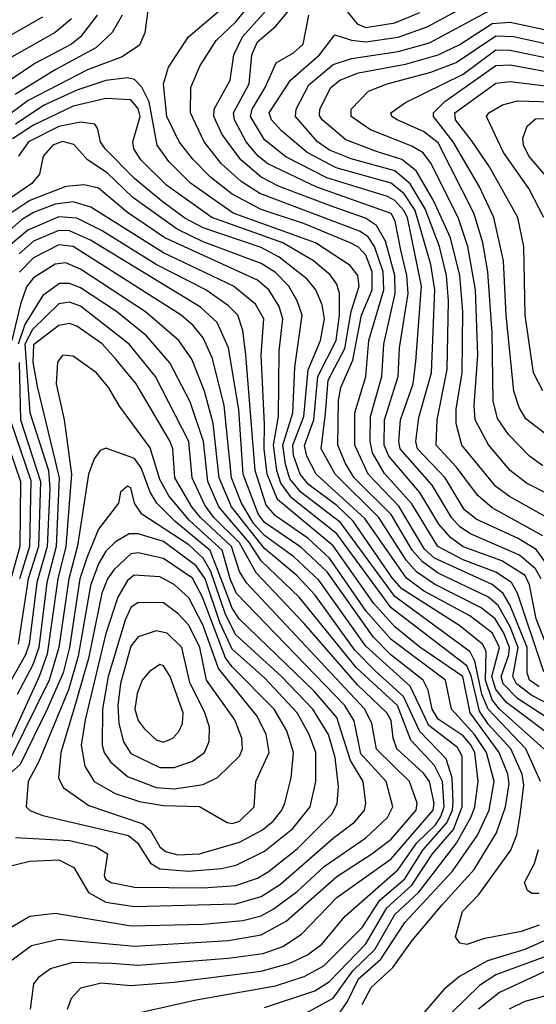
# Model space of a CAD drawing. Extents: x 501367 to 657802, y 482273 to 547541.
# Tile 359 of 656: x 608427 to 609857, y 514998 to 517723. Entities that reach past the tile are written whole.
import ezdxf

# ---------------------------------------------------------------- set-up
doc = ezdxf.new("R2010")
doc.units = 0

msp = doc.modelspace()

# ---------------------------------------------------------------- linework, layer by layer
at = {"layer": '0CON20XD'}
for points in [[(608792.2, 517825), (608773.5, 517686.5), (608758.3, 517651.7), (608710.3, 517619.7), (608615, 517583.8), (608450.8, 517499.2), (608227.1, 517332.9)], [(609865, 515876.2), (609838.6, 515895), (609831.8, 515915), (609832, 515985), (609785, 516101.8), (609765.1, 516135), (609735, 516159.9), (609575, 516232.9), (609547.7, 516257.7), (609525.6, 516294.4), (609476.4, 516376.4), (609391.9, 516465), (609354.9, 516545), (609354.9, 516634.9), (609384.9, 516735), (609393.1, 516835), (609435.2, 516975), (609433, 517025), (609409.2, 517095), (609391.3, 517121.3), (609367.7, 517137.7), (609091.4, 517241.4), (609040, 517275), (608984.9, 517324.9), (608937.4, 517385), (608900, 517465), (608900.8, 517535), (608926, 517594), (608971.1, 517665), (609025, 517716.8), (609105.8, 517815)], [(609878.1, 515918.1), (609805.4, 516135.4), (609788.4, 516165), (609745, 516194.3), (609655, 516227.8), (609584.6, 516265), (609512.7, 516382.7), (609437.2, 516467.2), (609404, 516524), (609397, 516555), (609397.7, 516625), (609429.6, 516735), (609434.9, 516825), (609466.8, 516965), (609465.2, 517015), (609439.4, 517109.4), (609415, 517152.8), (609383.8, 517173.8), (609295, 517204.7), (609145, 517260.9), (609095, 517286.4), (609039, 517335), (608987.5, 517405), (608964.6, 517455), (608965.4, 517474.6), (609009.6, 517555), (609020.1, 517625), (609044.1, 517675), (609165, 517810.3)], [(609886, 516216), (609856.3, 516256.3), (609807.2, 516287.2), (609690.7, 516340.7), (609657.5, 516367.5), (609604.6, 516455), (609528.5, 516535), (609523.8, 516555), (609531.6, 516621.6), (609566.6, 516745), (609575.8, 516975), (609564.8, 517044.8), (609521.4, 517195), (609490.9, 517240.9), (609455, 517270), (609302.8, 517312.8), (609223, 517355), (609151.9, 517415), (609124.4, 517445), (609118, 517465), (609177, 517555), (609256.8, 517625), (609299.1, 517680.9), (609345.6, 517665.6), (609385, 517661.2), (609475, 517674.1), (609555, 517702.6), (609745, 517806.1)], [(609949.1, 515799.1), (609845, 515852.2), (609802.2, 515885), (609792.5, 515905), (609806.8, 515985), (609785, 516042.5), (609751.7, 516101.7), (609725, 516124.9), (609585, 516190.7), (609542.2, 516222.2), (609513.7, 516255), (609455, 516353.1), (609353, 516455), (609329.2, 516495), (609307.7, 516545), (609309.8, 516670.2), (609316.1, 516705), (609349.2, 516780.8), (609373.6, 516905), (609403, 516975), (609402.4, 517025), (609385, 517070.9), (609365, 517092.7), (609341.7, 517105), (609215, 517157.8), (609095, 517197), (609015, 517239.5), (608955, 517286.5), (608906.4, 517336.4), (608868.8, 517385), (608834.3, 517455), (608825.2, 517544.8), (608839.2, 517590.8), (608894.2, 517675), (608997.7, 517762.3)], [(609895.9, 515965.9), (609856.9, 516065), (609838.4, 516158.4), (609826, 516185), (609761.5, 516225), (609655, 516264.3), (609619.7, 516289.7), (609586.8, 516326.8), (609534.5, 516414.5), (609448.9, 516515), (609436.2, 516545), (609437.2, 516615), (609474.6, 516735), (609478.8, 516815), (609502.2, 516965), (609498.9, 517015), (609481.9, 517085), (609466.7, 517165), (609455, 517185.9), (609249.1, 517259.1), (609114, 517324), (609087.2, 517345), (609054.3, 517385), (609021.8, 517445), (609019.2, 517465), (609062, 517545), (609070, 517625), (609085, 517661), (609135.8, 517704.2), (609185, 517763.4)], [(609875, 516294), (609735, 516371.9), (609695, 516405.6), (609635.4, 516485.4), (609580, 516545), (609582.3, 516615), (609610.2, 516755), (609613.7, 516945), (609608.8, 517015), (609588.8, 517095), (609549.4, 517199.4), (609508.3, 517268.3), (609465, 517304.1), (609345, 517337.3), (609285, 517361.6), (609251, 517385), (609190.5, 517455), (609192.7, 517475), (609227.6, 517542.4), (609295, 517598.6), (609345.1, 517614.9), (609475, 517634.7), (609561.2, 517658.8), (609745, 517757.1)], [(609325.1, 517755.1), (609361.1, 517711.1), (609385, 517700.6), (609465, 517714), (609535, 517742.8)], [(608490.3, 517729.7), (608362.3, 517657.7)], [(608570.3, 517725), (608525, 517686.8), (608383.2, 517606.8)], [(608641, 517735), (608595, 517675.2), (608570.4, 517655), (608468.9, 517601.1), (608402.9, 517557)], [(608710.5, 517735), (608683.1, 517686.9), (608637.6, 517645), (608525, 517583.6), (608414.3, 517515.7)], [(609870.5, 516175), (609855, 516203.3), (609810.6, 516240.6), (609675, 516300), (609645, 516319.7), (609622.3, 516345), (609568.4, 516435), (609480.3, 516535), (609476.2, 516555), (609481.2, 516615), (609515.8, 516715), (609523.3, 516776.7), (609538.9, 516985), (609500.2, 517175), (609490, 517195), (609465, 517222.3), (609445, 517233.6), (609277.6, 517285), (609163.4, 517343.4), (609105, 517389.8), (609066, 517455), (609070.6, 517475), (609106.8, 517535), (609137.1, 517602.9), (609185, 517630.6), (609211.6, 517655), (609227.2, 517735)], [(609905, 516335.2), (609783, 516403), (609745, 516430.7), (609650.7, 516545), (609634.9, 516604.9), (609634.9, 516644.9), (609651.4, 516745), (609653.3, 516915), (609645.8, 517015), (609619.2, 517119.2), (609572.1, 517222.1), (609524.2, 517304.2), (609485, 517335.6), (609415, 517358.1), (609329.8, 517389.8), (609264.2, 517445), (609257.1, 517457.1), (609258.2, 517475), (609288.3, 517535), (609313.6, 517555), (609365, 517575.1), (609495, 517599.1), (609585.8, 517625), (609645, 517654), (609735, 517712), (609785, 517716.1), (609935, 517683.5)], [(609895, 516406.5), (609829.7, 516439.7), (609784.9, 516474.9), (609725, 516545.8), (609688.1, 516615), (609685.1, 516655), (609695.5, 516794.5), (609688.7, 516975), (609667.5, 517095), (609640.6, 517175), (609565, 517325.3), (609543.7, 517353.7), (609512.7, 517372.7), (609397.8, 517417.8), (609344.2, 517455), (609344.2, 517475), (609392.1, 517525), (609444.5, 517545), (609565, 517577), (609635, 517604.5), (609745, 517677.5), (609795, 517675.9), (609935, 517644.2)], [(609875, 516488.4), (609837.8, 516515), (609780.4, 516575), (609749.2, 516619.2), (609737.5, 516667.5), (609734.5, 516855), (609722.9, 517025), (609709.4, 517105), (609684.8, 517185.2), (609585, 517382.2), (609545, 517413.5), (609472.2, 517445), (609457.2, 517455), (609454.1, 517465), (609495, 517493.6), (609655, 517572.1), (609745, 517638.8), (609785, 517638.5), (609935, 517606.7)], [(609895, 516566.9), (609828.2, 516618.2), (609809.9, 516649.9), (609794.8, 516695), (609773.2, 516905), (609766.2, 517055), (609739.4, 517175), (609699.9, 517259.9), (609627.3, 517385), (609572.9, 517455), (609572.4, 517465), (609603.8, 517496.2), (609745, 517595.6), (609785, 517597.4), (609935, 517570.3)], [(609945, 515753.2), (609805, 515844.2), (609765.7, 515885), (609760, 515905), (609781.1, 515965), (609782.5, 515985), (609767.3, 516025), (609742.9, 516065), (609704.8, 516095), (609575, 516160.4), (609525.6, 516195), (609497.2, 516227.2), (609421.1, 516345), (609299.8, 516465), (609261.2, 516535), (609273.1, 516633.1), (609280.8, 516725), (609327.4, 516812.6), (609344.7, 516915.3), (609366.7, 516985), (609363.3, 517015), (609342, 517042), (609246.2, 517105), (609017.5, 517187.5), (608900, 517270), (608840, 517330), (608807.2, 517375), (608785.5, 517495.5), (608765.4, 517535.5), (608745, 517557.4), (608725, 517561.2), (608665, 517554.1), (608585, 517527.3), (608494.4, 517485.6), (608415, 517433.7)], [(609875.2, 516695.2), (609849.7, 516745), (609826.3, 516905), (609823, 517095), (609806.2, 517175), (609727.7, 517315), (609678.1, 517388.1), (609633.8, 517445), (609631.9, 517465), (609745, 517546.7), (609785, 517551.4), (609942.2, 517532.2)], [(609893, 515745), (609775, 515833.5), (609745, 515869.6), (609734.4, 515905.6), (609755.1, 515985), (609735.5, 516025.5), (609672.8, 516072.8), (609545, 516142.4), (609497.5, 516177.5), (609382.8, 516342.8), (609248.1, 516465), (609221.4, 516515), (609215.7, 516544.3), (609241.2, 516615), (609252, 516735), (609303.3, 516835), (609312.4, 516905), (609312.1, 516965), (609305, 516990.9), (609286.3, 517016.3), (609240, 517055), (609155.6, 517105), (608959.2, 517175), (608833, 517265), (608762.4, 517335), (608742.6, 517365), (608740, 517385), (608760.7, 517455), (608755, 517477), (608735, 517500.7), (608665, 517504.6), (608575, 517483.7), (608465, 517431), (608407.1, 517392.9)], [(609878, 517175), (609836.7, 517255), (609766.4, 517355), (609719.3, 517455), (609725.3, 517465), (609763.1, 517486.9), (609805, 517498.1), (610025, 517491.5)], [(609878.1, 515705), (609755.1, 515815.1), (609735, 515840.8), (609716.1, 515895), (609718.5, 515975), (609707.7, 515995), (609645, 516045.6), (609485, 516147.8), (609457.8, 516177.8), (609350, 516335), (609305, 516378.8), (609226.7, 516436.7), (609203.2, 516465), (609185, 516516.6), (609182.6, 516545), (609213.5, 516625), (609225.9, 516754.1), (609259.3, 516835), (609270.4, 516895), (609264, 516934), (609247, 516975), (609222.7, 517005), (609145.5, 517065.5), (609095, 517092), (608935, 517146.7), (608883.7, 517173.7), (608820.1, 517220.1), (608745, 517283.3), (608663.2, 517365), (608650.2, 517385), (608642.7, 517422.7), (608635, 517433.1), (608595, 517438.7), (608535, 517427), (608450.9, 517385), (608423.7, 517345)], [(609900.6, 517270.6), (609836.3, 517345), (609821.2, 517375), (609820.2, 517395), (609832, 517428), (609855, 517448.2), (610015, 517450.1)], [(609869.1, 515615), (609828.4, 515705), (609723.4, 515815), (609706.7, 515856.7), (609687.2, 515947.2), (609673.6, 515973.6), (609465, 516126.1), (609315, 516331.5), (609205.3, 516415), (609175, 516452), (609162.3, 516492.3), (609155.5, 516545), (609182.8, 516635), (609188.9, 516761.1), (609209, 516905), (609195.5, 516945), (609172, 516985), (609135, 517022.6), (609095, 517047.6), (608935, 517107.8), (608862.9, 517142.9), (608740.4, 517230.4), (608668.8, 517298.8), (608614.7, 517334.7), (608576.8, 517376.8), (608545, 517385.6), (608518.8, 517375), (608492, 517345), (608481.6, 517295), (608460.7, 517269.3), (608347.5, 517192.5)], [(609865, 515217.4), (609815, 515199.6), (609710.7, 515179.3), (609665, 515164.1), (609645, 515167.5), (609633.8, 515185), (609653.2, 515255), (609697.7, 515302.3), (609786.3, 515425), (609803, 515467), (609812.1, 515522.1), (609823, 515605), (609818.3, 515635), (609786.7, 515705), (609725, 515772.3), (609699.5, 515809.5), (609677, 515906.9), (609664.8, 515934.8), (609455.2, 516095.2), (609305, 516299.9), (609179.1, 516399.1), (609150.1, 516440.1), (609138.7, 516475), (609129.7, 516545), (609143.4, 516625), (609144.9, 516805), (609155.6, 516895), (609145, 516929.2), (609116.5, 516975), (609085, 517001.9), (608829.1, 517119.1), (608725, 517188.6), (608645, 517256.1), (608605, 517265.8), (608555, 517261.1), (608455, 517221.9), (608375, 517168.8)], [(609375, 514997.5), (609400.3, 515045), (609459.8, 515100.2), (609513, 515175), (609596.3, 515273.7), (609685, 515371.3), (609747.3, 515472.7), (609772.1, 515545), (609781.8, 515608.2), (609777.8, 515635), (609754.2, 515695), (609674.3, 515805), (609653.4, 515905), (609535, 515986.2), (609465, 516042.7), (609407.2, 516107.2), (609295, 516266.9), (609140.4, 516395), (609112.3, 516465), (609103.8, 516535), (609105, 516603.3), (609095.8, 516795), (609102.7, 516895), (609079.8, 516935), (609018.6, 516985), (608825, 517077.3), (608623.8, 517203.8), (608575, 517218.9), (608525, 517212.3), (608465, 517188.9), (608431.5, 517168.5), (608351.3, 517098.7)], [(609305.9, 514964.1), (609334.3, 515005.7), (609365, 515068.8), (609427, 515123), (609492.9, 515225), (609625, 515366.5), (609694.2, 515465.8), (609727, 515535), (609740.1, 515615), (609719.2, 515695), (609686.2, 515745), (609622.7, 515815), (609605.5, 515895), (609455, 516007.6), (609386.4, 516086.4), (609285, 516232.8), (609225, 516287.9), (609135, 516349.4), (609108.9, 516378.9), (609078.9, 516475), (609052.8, 516795), (609045, 516862.9), (609031, 516905), (609005, 516930.8), (608942, 516975), (608805.1, 517045.1), (608655, 517138.2), (608585, 517173.2), (608535, 517177.2), (608449.9, 517140.1), (608395.6, 517095)], [(609129.2, 514925), (609295.1, 515015), (609348.8, 515091.2), (609409.8, 515150.2), (609465, 515246.4), (609531.7, 515308.3), (609636.2, 515443.8), (609676.8, 515516.8), (609687.2, 515545), (609696, 515615), (609686.5, 515695), (609675, 515717.4), (609655, 515741), (609585, 515787.5), (609568.4, 515815), (609557.4, 515867.4), (609544.3, 515895), (609454.7, 515964.7), (609405.2, 516015.2), (609277.7, 516195), (609205, 516263), (609105, 516331.2), (609086.7, 516355), (609045.6, 516465), (609034, 516644), (609004.6, 516815), (608973.4, 516885), (608927.3, 516927.3), (608622.9, 517112.9), (608565, 517138.2), (608535, 517139.1), (608465, 517109.6), (608425, 517075.1)], [(609105, 514989.7), (609244.2, 515035.8), (609285, 515061.5), (609385, 515165.4), (609443.2, 515265), (609512.6, 515327.4), (609569.3, 515415), (609627.8, 515482.2), (609651.7, 515545), (609651.9, 515685), (609638.9, 515708.9), (609559.7, 515769.7), (609508.1, 515878.1), (609385, 515989.6), (609255, 516171.8), (609186, 516236), (609105, 516295.8), (609075, 516328), (609040.6, 516385), (609013.4, 516455), (608993.4, 516655), (608960.8, 516785), (608935, 516841.8), (608906.7, 516876.7), (608873.5, 516905), (608575, 517094.9), (608535, 517099.9), (608465, 517063.9), (608426.3, 517023.7)], [(608756, 514975), (608915, 515010.7), (609135, 515048.9), (609214.7, 515075.3), (609269, 515105), (609375, 515211), (609424.1, 515285.9), (609493, 515345), (609543.1, 515425), (609609.8, 515500.2), (609624.7, 515535), (609627, 515557), (609624.2, 515625), (609607.2, 515677.2), (609535, 515753.1), (609489.7, 515849.7), (609411.3, 515921.3), (609355, 515978.5), (609245, 516130), (609194.1, 516185), (609105, 516259.5), (609013.2, 516375), (608978.9, 516455), (608962.5, 516605), (608938.2, 516695), (608903.6, 516783.6), (608867.1, 516835), (608775, 516914), (608595, 517032.4), (608555, 517049.9), (608525, 517045.7), (608465, 517008.4), (608446.2, 516983.8), (608428.8, 516935), (608404.8, 516835.2)], [(608559.5, 514985), (608570, 515015), (608596.2, 515043.8), (608652.6, 515057.4), (608735, 515050.3), (608855, 515059.1), (609095, 515089.6), (609175, 515112), (609223.8, 515135), (609263.1, 515165), (609328.2, 515241.8), (609475, 515371.4), (609526.1, 515445), (609577.6, 515495), (609592.5, 515517.5), (609601.9, 515545), (609597.1, 515615), (609575, 515659.3), (609509.5, 515729.5), (609472.9, 515825), (609359.5, 515929.5), (609200.6, 516125), (609095.2, 516225.2), (609062.7, 516275), (608978.3, 516375), (608947.5, 516445), (608935.8, 516555), (608899.3, 516665), (608843, 516773), (608778, 516848), (608695.2, 516915), (608595, 516980.6), (608565, 516992.2), (608537, 516993), (608490.8, 516959.2), (608440.7, 516879.3), (608422.7, 516825)], [(608456.9, 514985), (608465.9, 515055), (608481.6, 515075), (608512.5, 515097.5), (608575.1, 515114.9), (608681.6, 515111.6), (608755, 515106.4), (609004, 515126), (609100.9, 515139.1), (609155, 515158.4), (609207.5, 515192.5), (609305, 515293.6), (609455, 515400.4), (609571.3, 515535), (609574.2, 515555), (609561.4, 515615), (609545, 515637.8), (609471.3, 515705), (609460.8, 515735), (609455, 515783.6), (609443.7, 515805), (609362.1, 515882.1), (609213.2, 516053.2), (609081.6, 516191.6), (609035, 516275), (608964.4, 516345), (608939.4, 516379.4), (608904.4, 516455), (608895, 516555.3), (608803.2, 516735), (608729.8, 516825), (608595, 516929.9), (608565, 516940.7), (608535, 516936.5), (608462.7, 516865), (608441.5, 516825), (608455, 516635.4), (608506.3, 516475), (608510.7, 516425), (608503.3, 516265), (608474.2, 516165), (608453.1, 515995), (608443.1, 515965), (608395, 515880)], [(608396.1, 515113.9), (608459.5, 515160.5), (608535, 515178.2), (608745, 515159.3), (609005, 515174.4), (609095, 515190.1), (609165, 515228.3), (609305, 515352.3), (609401.6, 515415), (609455, 515455.1), (609524.5, 515535), (609527.3, 515555), (609506.1, 515615), (609414.4, 515704.4), (609401.7, 515775), (609382, 515815), (609054.6, 516164.6), (609035.4, 516195.4), (609013.3, 516265), (608927.2, 516345), (608903.9, 516375), (608856.7, 516455), (608850.4, 516535), (608843.2, 516555), (608749.7, 516715), (608693.5, 516783.5), (608655, 516825.2), (608585, 516874.4), (608565, 516882.1), (608535, 516876.5), (608465, 516822.5), (608463.3, 516775), (608475, 516707.5), (608536.4, 516455), (608527.7, 516265), (608502.3, 516165), (608479.7, 515985), (608462.9, 515937.1), (608420.2, 515855)], [(608355, 515183.6), (608455, 515241.8), (608525, 515250.5), (608735.4, 515215.4), (608935, 515220.1), (609045, 515230.3), (609095, 515243.2), (609128.6, 515261.4), (609195, 515310), (609270.1, 515379.9), (609385, 515459.2), (609444.9, 515515.1), (609459.8, 515545), (609441.4, 515615), (609371.7, 515691.7), (609352.4, 515782.4), (609327.4, 515825), (609026.7, 516135), (609009.2, 516175), (608987.1, 516255), (608896.7, 516336.7), (608839.6, 516405), (608815, 516450), (608787.9, 516537.9), (608703.6, 516653.6), (608673.9, 516703.9), (608639.3, 516745), (608575, 516791.8), (608545, 516794.5), (608531.2, 516775), (608527.5, 516715), (608550.4, 516615), (608570.5, 516465), (608554.6, 516265), (608532.5, 516175), (608503, 515967), (608481.1, 515905), (608397.5, 515722.5)], [(608425.9, 516774.1), (608429.4, 516615), (608484.9, 516445.1), (608479.1, 516265), (608450.3, 516175), (608422.7, 515995)], [(608400.8, 516615), (608457.9, 516447.8), (608454.1, 516265), (608426.5, 516175)], [(608384.6, 516574.6), (608429.1, 516445), (608427.7, 516265), (608402.5, 516175)], [(608383.4, 515376.6), (608455, 515394.5), (608535, 515397.7), (608576.7, 515376.7), (608617.6, 515307.6), (608665, 515281.2), (608745, 515268.8), (609025, 515276.6), (609095, 515296.4), (609149.2, 515330.8), (609295, 515458.3), (609355, 515503.3), (609381.7, 515535), (609385.6, 515555), (609378.1, 515615), (609342.8, 515672.8), (609305, 515791.6), (609242.4, 515865), (609034.9, 516064.9), (609015, 516094.3), (608988.8, 516165), (608954, 516254), (608856.2, 516335), (608806.5, 516385), (608788.4, 516415), (608762.8, 516482.8), (608745, 516508.4), (608665, 516536.6), (608649.8, 516530.2), (608632.7, 516507.3), (608617.4, 516465), (608586.7, 516266.7), (608562.5, 516175), (608535.4, 515985), (608508.7, 515895), (608401.8, 515678.2)], [(608415, 515459.6), (608565, 515451), (608636.7, 515435), (608670.4, 515415), (608661.2, 515355), (608664.3, 515344.3), (608680, 515335), (608745, 515322), (608935, 515320.1), (609025, 515327), (609085, 515347.3), (609115, 515365.2), (609195, 515428.4), (609291.5, 515525), (609305.8, 515554.2), (609309.6, 515600.4), (609300.7, 515680.7), (609282.1, 515745), (609238.1, 515815), (609152.1, 515905), (609025, 516020.4), (608996.9, 516076.9), (608955.9, 516195.9), (608935, 516232.2), (608895, 516269.5), (608765, 516354), (608744.6, 516385), (608735, 516426.9), (608725, 516431.9), (608705.8, 516415), (608700.6, 516385), (608645, 516312.6), (608613.7, 516236.3), (608593.8, 516175), (608564.5, 515985), (608547, 515915), (608503, 515815), (608428.3, 515661.7), (608332.2, 515577.8)], [(608895, 515366.9), (608985, 515373.6), (609026.4, 515383.6), (609105, 515421.6), (609183, 515485), (609230.9, 515545), (609246.4, 515615), (609246.7, 515695), (609228.6, 515745), (609195, 515804.4), (609105, 515901.5), (609015, 515980.8), (608981.1, 516055), (608940.8, 516175), (608915, 516211.6), (608825, 516278.6), (608755, 516300.4), (608729.8, 516300.2), (608692.3, 516277.7), (608665, 516251.6), (608645, 516217.4), (608622.8, 516157.2), (608588.7, 515961.3), (608561.9, 515868.1), (608480.1, 515669.9), (608450.6, 515615), (608444.6, 515545), (608454.8, 515534.8), (608490.8, 515520.8), (608728.4, 515465), (608753.3, 515445), (608789.1, 515389.1), (608815, 515373.1), (608895, 515366.9)], [(608865, 515412.2), (608925, 515414.9), (609035, 515447.2), (609099.3, 515480.7), (609128.5, 515505), (609153, 515535), (609160.8, 515555), (609178.8, 515625), (609184.8, 515695), (609166.7, 515755), (609131.1, 515815), (609015, 515932.1), (608997.1, 515957.1), (608933.1, 516125), (608905, 516177.4), (608825, 516231.4), (608755, 516247.4), (608735, 516244.8), (608688.5, 516201.5), (608669.6, 516175), (608654.3, 516135.7), (608617.6, 515955), (608577.5, 515817.5), (608540.5, 515695), (608534.4, 515625), (608547.7, 515597.7), (608618.6, 515548.6), (608767.5, 515497.5), (608789.1, 515479.1), (608815, 515434.3), (608830.6, 515420.6), (608865, 515412.2)], [(609015, 515498.3), (609035, 515504.8), (609076.1, 515545), (609080.5, 515615), (609117.2, 515695), (609109.5, 515745), (609084.5, 515795), (608977, 515927), (608935, 516045.9), (608895, 516122.9), (608855, 516159.5), (608815, 516181.3), (608744, 516186), (608725, 516171.2), (608698.5, 516125), (608665.5, 516024.5), (608608.4, 515785), (608597.4, 515715), (608606.8, 515656.8), (608632.8, 515615), (608691.3, 515581.3), (608758.9, 515558.9), (608825, 515548.2), (608925, 515545.5), (609001, 515501), (609015, 515498.3)], [(608855, 515594.4), (608935, 515606.8), (608974.3, 515625.7), (609035.6, 515685), (609043.7, 515705), (609041.6, 515735), (609022.2, 515785), (608944.1, 515895), (608925.3, 515985), (608895, 516047.5), (608865, 516079.8), (608825, 516109.3), (608755, 516110), (608735, 516095.7), (608718.5, 516061.5), (608671.4, 515905), (608655.9, 515815), (608655.1, 515715.1), (608660.8, 515695), (608678.7, 515668.7), (608725, 515628.8), (608805, 515598.5), (608855, 515594.4)], [(608855, 515653), (608905, 515671.2), (608938.2, 515695), (608951.6, 515725), (608952, 515765), (608939.8, 515805), (608898.3, 515888.3), (608875.5, 515985), (608835, 516025.2), (608805, 516031.9), (608755, 516015.2), (608735, 515989.4), (608706.3, 515886.3), (608698.9, 515825), (608701.2, 515775), (608714.4, 515724.4), (608735, 515692.2), (608815, 515653.2), (608855, 515653)], [(608825, 515723.5), (608850.8, 515735), (608867.4, 515752.6), (608877.3, 515775), (608879, 515805), (608843.8, 515905), (608825, 515934.7), (608815, 515938.2), (608785, 515917.8), (608765.9, 515895), (608752, 515858), (608745.2, 515815.2), (608755, 515783.6), (608771.2, 515761.2), (608805, 515730.2), (608825, 515723.5)], [(609864.5, 515304.5), (609845, 515304.4), (609832.7, 515312.7), (609824.6, 515335), (609852.5, 515387.5), (609863.5, 515426.5)], [(609903.4, 515185), (609825, 515150), (609721.8, 515118.2), (609644.9, 515075.1), (609600.7, 515039.3), (609535, 514961.6)], [(609895, 515135.5), (609745, 515080.1), (609699.5, 515050.5), (609622.6, 514975)], [(609958.5, 515125), (609755, 515030.7), (609696.6, 514985)], [(609902.5, 515027.5), (609825, 515006.3), (609782.1, 514985)]]:
    msp.add_lwpolyline(points, dxfattribs=at)

doc.saveas('drawing.dxf')
